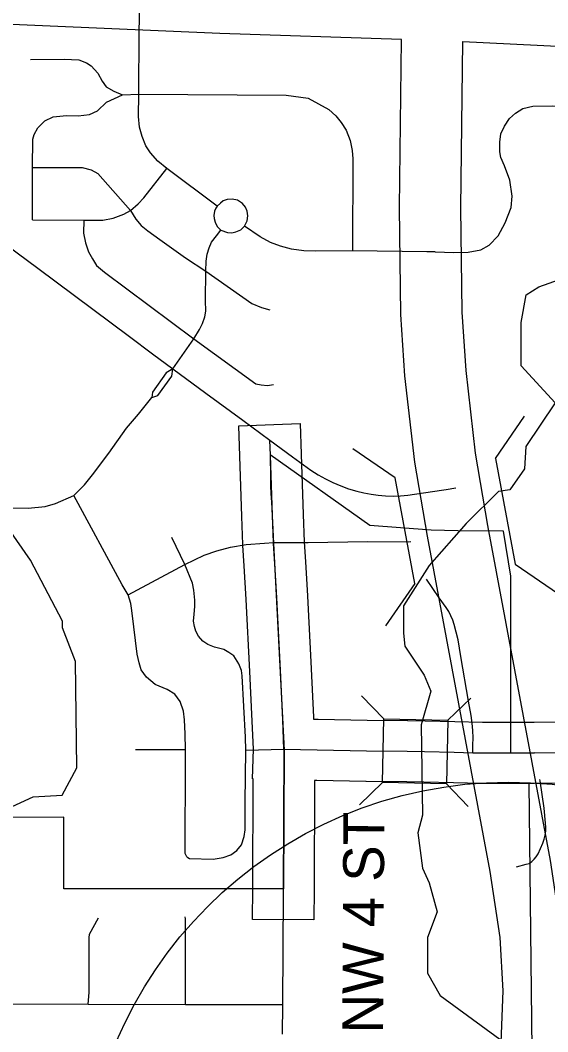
# Model space of a CAD drawing. Extents: x -1403959 to 81668, y -1400582 to 11018.
# Drawn here: x 7143.8 to 7193.8, y 8918.5 to 9014.3 of the extents above; entities that cross this region are included whole.
import ezdxf

# ---------------------------------------------------------------- set-up
doc = ezdxf.new("R2010")
doc.units = 0
for name, color, linetype in [('tdCiCityDivCarto', 7, 'Continuous'), ('tdCiCoBndryTxt', 7, 'Continuous'), ('tdCiRRCL', 7, 'Continuous'), ('tdCiRROwnerTxt', 7, 'Continuous'), ('tdCiSecText', 7, 'Continuous'), ('tdCiSectLine', 7, 'Continuous'), ('tdCiSectTwpRng', 7, 'Continuous'), ('tdCiUABTitleFrame', 7, 'Continuous'), ('tdCoCityStreetMajor', 7, 'Continuous'), ('tdCoDivCarto', 7, 'Continuous'), ('tdCoSectNmbr', 7, 'Continuous'), ('tdCoSurfAsphalt', 7, 'Continuous'), ('tdCoSurfBitum', 7, 'Continuous'), ('tdCoSurfEarth', 7, 'Continuous')]:
    doc.layers.add(name, color=color, linetype=linetype)

msp = doc.modelspace()

# ---------------------------------------------------------------- linework, layer by layer
at = {"layer": 'tdCiCityDivCarto'}
for points in [[(7167.778, 8964.815), (7171.079, 8964.827), (7176.672, 8964.923), (7180.581, 8964.9), (7180.795, 8964.923)], [(7186.659, 8944.905), (7186.659, 8945.603), (7186.677, 8946.308), (7186.659, 8947.013), (7186.605, 8947.716), (7186.516, 8948.415), (7186.26, 8949.774), (7185.525, 8954.024), (7185.269, 8955.59), (7184.886, 8957.045), (7184.756, 8957.473), (7184.586, 8957.887), (7184.379, 8958.284), (7184.135, 8958.659), (7183.479, 8959.57), (7182.264, 8961.353)], [(7190.802, 8934.092), (7191.702, 8934.325), (7191.988, 8934.399), (7192.246, 8934.582), (7192.475, 8934.8), (7192.672, 8935.048), (7192.831, 8935.322), (7193.292, 8936.339), (7193.429, 8936.701), (7193.524, 8937.076), (7193.575, 8937.46), (7193.583, 8937.847), (7193.546, 8938.232), (7193.403, 8939.647), (7193.028, 8942.224)], [(7193.028, 8942.224), (7193.007, 8942.37)], [(7168.632, 8918.235), (7168.67, 8921.045), (7168.717, 8931.563), (7168.719, 8931.991)]]:
    msp.add_lwpolyline(points, dxfattribs=at)
at = {"layer": 'tdCiCoBndryTxt'}
for points in [[(7168.719, 8931.991), (7168.778, 8945.153), (7168.774, 8945.249), (7168.67, 8948.024), (7168.445, 8952.729), (7168.101, 8959.588), (7167.911, 8962.811), (7167.781, 8964.731), (7167.778, 8964.815), (7167.687, 8967.395), (7167.492, 8973.096)], [(7168.774, 8945.249), (7171.931, 8945.174), (7176.594, 8945.075), (7180.444, 8945.041), (7182.071, 8945.008), (7184.886, 8944.947), (7186.659, 8944.905), (7187.538, 8944.884), (7188.771, 8944.887)], [(7190.258, 8944.892), (7190.264, 8944.892)], [(7190.258, 8944.892), (7190.258, 8944.892)], [(7190.264, 8944.892), (7192.488, 8944.899), (7194.719, 8944.916), (7198.135, 8944.942), (7200.657, 8944.875), (7204.341, 8944.743), (7205.09, 8944.716), (7206.698, 8944.66), (7207.943, 8944.56)]]:
    msp.add_lwpolyline(points, dxfattribs=at)
at = {"layer": 'tdCiRRCL'}
msp.add_lwpolyline([(7197.286, 8944.864), (7192.488, 8944.899), (7190.258, 8944.846), (7190.268, 8961.648), (7189.577, 8965.885), (7185.25, 8965.917), (7182.719, 8966.006), (7176.9, 8966.429), (7167.459, 8973.12), (7167.482, 8970.989), (7167.486, 8970.445), (7167.506, 8970.091), (7167.56, 8969.008), (7167.578, 8968.669), (7167.781, 8964.731), (7168.778, 8945.153), (7168.718, 8931.991), (7147.908, 8931.991), (7147.921, 8938.8), (7141.827, 8938.747)], dxfattribs=at)
at = {"layer": 'tdCiRROwnerTxt'}
for points in [[(7188.771, 8944.887), (7189.231, 8944.889)], [(7189.231, 8944.889), (7189.743, 8944.891), (7190.258, 8944.892)]]:
    msp.add_lwpolyline(points, dxfattribs=at)
at = {"layer": 'tdCiSecText'}
for points in [[(7176.13, 8950.296), (7178.226, 8948.113), (7184.276, 8947.99)], [(7186.458, 8950.085), (7184.276, 8947.99), (7184.152, 8941.94)], [(7175.92, 8939.968), (7178.102, 8942.063), (7178.226, 8948.113)], [(7186.203, 8939.804), (7184.152, 8941.94), (7178.102, 8942.063)]]:
    msp.add_lwpolyline(points, dxfattribs=at)
at = {"layer": 'tdCiSectLine'}
msp.add_lwpolyline([(7198.108, 8942.04), (7192.51, 8941.998), (7192.497, 8941.998), (7187.548, 8941.982), (7187.538, 8941.982), (7187.469, 8941.983), (7184.819, 8942.046), (7182.01, 8942.107), (7180.402, 8942.14), (7176.569, 8942.173), (7176.532, 8942.173), (7171.869, 8942.273), (7171.862, 8942.273), (7171.667, 8942.278), (7171.621, 8931.978), (7171.608, 8929.076), (7165.804, 8929.102), (7165.817, 8932.004), (7165.864, 8942.415), (7165.805, 8942.416), (7165.871, 8945.228), (7165.77, 8947.9), (7165.547, 8952.587), (7165.203, 8959.43), (7165.015, 8962.627), (7164.886, 8964.534), (7164.885, 8964.541), (7164.881, 8964.629), (7164.787, 8967.293), (7164.787, 8967.295), (7164.591, 8972.997), (7164.492, 8975.897), (7170.292, 8976.096), (7170.392, 8973.196), (7170.587, 8967.495), (7170.679, 8964.88), (7170.806, 8963.007), (7170.807, 8963), (7170.808, 8962.981), (7170.998, 8959.758), (7170.999, 8959.733), (7171.344, 8952.875), (7171.344, 8952.867), (7171.564, 8948.258), (7171.565, 8948.258), (7171.571, 8948.085), (7171.996, 8948.075), (7176.638, 8947.976), (7180.469, 8947.943), (7180.504, 8947.943), (7182.13, 8947.909), (7182.133, 8947.909), (7184.948, 8947.849), (7184.956, 8947.848), (7187.569, 8947.786), (7192.472, 8947.801), (7198.113, 8947.844)], dxfattribs=at)
at = {"layer": 'tdCiSectTwpRng'}
for points in [[(7162.432, 8996.701), (7157.671, 9000.266), (7156.828, 9000.971), (7156.142, 9001.745), (7155.703, 9002.423), (7155.351, 9003.317), (7155.096, 9004.179), (7154.984, 9005.192), (7155.026, 9007.33), (7155.043, 9013.193), (7155.134, 9015.923), (7155.134, 9016.247)], [(7144.761, 9010.6), (7147.962, 9010.64), (7149.347, 9010.582), (7150.057, 9010.302), (7150.503, 9010.012), (7151.133, 9009.319), (7151.554, 9008.551), (7151.932, 9008.005), (7152.664, 9007.614), (7153.476, 9007.269)], [(7122.38, 9007.941), (7122.78, 9007.539), (7126.425, 9004.81), (7129.911, 9002.232), (7131.406, 9001.127), (7133.976, 8999.254), (7134.852, 8998.616), (7135.623, 8998.054), (7141.501, 8993.742), (7145.451, 8990.822), (7154.133, 8984.334), (7156.328, 8982.712), (7158.262, 8981.288), (7161.385, 8978.991), (7164.876, 8976.408)], [(7144.961, 8995.403), (7144.951, 8997.752), (7144.961, 9000.362), (7144.989, 9003.037), (7145.1, 9003.501), (7145.462, 9004.133), (7146.112, 9004.783), (7146.92, 9005.182), (7148.174, 9005.303), (7149.27, 9005.275), (7150.357, 9005.396), (7151.109, 9005.749), (7151.973, 9006.561), (7153.476, 9007.269), (7155.026, 9007.33)], [(7155.026, 9007.33), (7168.974, 9007.235), (7171.049, 9006.938), (7173.031, 9005.87), (7173.689, 9005.27), (7174.199, 9004.631), (7174.669, 9003.89), (7175.03, 9002.922), (7175.243, 9001.994), (7175.301, 9001.187), (7175.269, 8992.467)], [(7183.08, 8992.371), (7184.847, 8992.312), (7186.207, 8992.344), (7187.424, 8992.552), (7188.192, 8993), (7189.056, 8993.881), (7189.712, 8995.113), (7190.288, 8996.585), (7190.368, 8997.642), (7190.16, 8999.162), (7189.664, 9000.523), (7189.296, 9001.323), (7189.2, 9001.867), (7189.2, 9002.763), (7189.296, 9003.563), (7189.648, 9004.284), (7190.144, 9005.004), (7190.689, 9005.516), (7191.409, 9005.964), (7192.337, 9006.188), (7194.178, 9006.22), (7201.428, 9006.14), (7205.984, 9006.088)], [(7144.961, 9000.362), (7149.66, 9000.371), (7150.514, 9000.158), (7151.155, 8999.814), (7154.239, 8996.285)], [(7149.827, 8995.375), (7151.616, 8995.388), (7152.591, 8995.578), (7153.592, 8995.958), (7154.239, 8996.285), (7154.972, 8996.908), (7155.504, 8997.503), (7157.671, 9000.266)], [(7162.432, 8996.701), (7162.304, 8996.502), (7162.205, 8996.238), (7162.138, 8995.832), (7162.166, 8995.545), (7162.253, 8995.187), (7162.43, 8994.789), (7162.799, 8994.442), (7163.438, 8994.21), (7163.839, 8994.186), (7164.227, 8994.271), (7164.701, 8994.458), (7165.016, 8994.788)], [(7165.026, 8994.798), (7165.026, 8994.798), (7165.3, 8995.301), (7165.355, 8995.79), (7165.29, 8996.215), (7165.132, 8996.606), (7164.838, 8996.958), (7164.364, 8997.257), (7163.866, 8997.37), (7163.38, 8997.349), (7163.01, 8997.193), (7162.757, 8996.994), (7162.432, 8996.701)], [(7154.239, 8996.285), (7154.758, 8995.459), (7155.244, 8994.882), (7155.878, 8994.35), (7157.021, 8993.535), (7159.436, 8991.817), (7161.368, 8990.543)], [(7144.961, 8995.403), (7149.827, 8995.375)], [(7149.827, 8995.375), (7149.791, 8994.158), (7149.981, 8993.229), (7150.271, 8992.388), (7150.626, 8991.715), (7151.029, 8991.085), (7151.764, 8990.439), (7160.234, 8984.124)], [(7165.016, 8994.788), (7165.026, 8994.798)], [(7183.08, 8992.371), (7182.287, 8992.371), (7175.269, 8992.467), (7171.767, 8992.441), (7170.653, 8992.467), (7169.474, 8992.629), (7168.451, 8992.901), (7167.493, 8993.257), (7166.529, 8993.797), (7165.026, 8994.798)], [(7158.262, 8981.288), (7160.234, 8984.124), (7160.783, 8985.012), (7161.068, 8985.584), (7161.263, 8986.203), (7161.368, 8986.762), (7161.354, 8987.764), (7161.368, 8990.543), (7161.401, 8991.496), (7161.493, 8992.166), (7161.681, 8992.749), (7161.922, 8993.278), (7162.378, 8993.889), (7162.799, 8994.442)], [(7161.368, 8990.543), (7165.728, 8987.479), (7166.644, 8987.083), (7167.442, 8986.889)], [(7160.234, 8984.124), (7166.095, 8979.864), (7166.614, 8979.758), (7167.216, 8979.706), (7167.78, 8979.796)], [(7156.264, 8978.573), (7156.82, 8978.751), (7158.155, 8980.576), (7158.262, 8981.288)], [(7158.262, 8981.288), (7157.621, 8980.909), (7156.308, 8979.063), (7156.264, 8978.573)], [(7130.108, 8968.161), (7135.672, 8968.127), (7144.539, 8968.072), (7146.163, 8968.25), (7147.142, 8968.517), (7148.855, 8969.274), (7149.874, 8970.305), (7150.635, 8971.232), (7152.17, 8973.301), (7153.861, 8975.659), (7154.995, 8976.994), (7156.264, 8978.573)], [(7164.876, 8976.408), (7167.443, 8974.51), (7169.572, 8972.96), (7171.327, 8971.682), (7171.999, 8971.252), (7172.694, 8970.86), (7173.41, 8970.508), (7174.144, 8970.196), (7174.895, 8969.926), (7175.659, 8969.697), (7176.334, 8969.526), (7177.017, 8969.393), (7177.707, 8969.299), (7178.402, 8969.244), (7179.098, 8969.228), (7179.794, 8969.252), (7180.487, 8969.316), (7183.693, 8969.773), (7184.141, 8969.851), (7185.044, 8970.007)], [(7167.491, 8973.118), (7167.443, 8974.51)], [(7159.56, 8935.038), (7159.43, 8935.36), (7159.422, 8935.826), (7159.457, 8943.724), (7159.433, 8945.203), (7159.409, 8946.706), (7159.362, 8948.017), (7159.266, 8948.852), (7158.932, 8949.759), (7158.431, 8950.451), (7157.716, 8950.904), (7156.571, 8951.381), (7155.76, 8952.049), (7155.259, 8952.764), (7155.044, 8953.432), (7154.853, 8954.243), (7154.567, 8956.819), (7154.376, 8958.37), (7154.257, 8959.038), (7154.016, 8959.88), (7153.448, 8960.819), (7148.855, 8969.274)], [(7159.387, 8962.741), (7158.165, 8965.295)], [(7154.016, 8959.88), (7159.387, 8962.741), (7161.2, 8963.614), (7162.401, 8964.029), (7163.711, 8964.378), (7165.196, 8964.64), (7166.921, 8964.771), (7167.778, 8964.815)], [(7159.56, 8935.038), (7159.84, 8934.867), (7162.057, 8934.826), (7163.006, 8934.958), (7163.751, 8935.232), (7164.299, 8935.637), (7164.752, 8936.186), (7165.015, 8936.973), (7165.11, 8937.593), (7165.11, 8940.17), (7165.154, 8945.153), (7165.134, 8946.372), (7164.812, 8952.186), (7164.741, 8952.696), (7164.496, 8953.334), (7164.01, 8954.083), (7163.565, 8954.387), (7163.079, 8954.67), (7162.208, 8954.893), (7161.56, 8955.156), (7161.095, 8955.46), (7160.69, 8955.946), (7160.426, 8956.412), (7160.285, 8956.857), (7160.204, 8957.383), (7160.265, 8958.031), (7160.325, 8958.76), (7160.325, 8959.368), (7160.244, 8960.299), (7160.123, 8960.967), (7159.387, 8962.741)], [(7154.717, 8945.215), (7159.433, 8945.203)], [(7165.154, 8945.153), (7168.774, 8945.249)]]:
    msp.add_lwpolyline(points, dxfattribs=at)
at = {"layer": 'tdCiUABTitleFrame'}
for points in [[(7150.24, 8921.071), (7150.321, 8922.169), (7150.321, 8927.353), (7150.341, 8927.7), (7151.199, 8929.251)], [(7159.432, 8921.045), (7159.432, 8929.154), (7159.428, 8929.333)], [(7138.327, 8920.6), (7138.888, 8920.967), (7139.515, 8921.098), (7150.24, 8921.071), (7159.432, 8921.045), (7168.67, 8921.045)]]:
    msp.add_lwpolyline(points, dxfattribs=at)
at = {"layer": 'tdCoCityStreetMajor'}
msp.add_lwpolyline([(7191.968, 8941.988), (7192.239, 8916.751)], dxfattribs=at)
at = {"layer": 'tdCoDivCarto'}
for points in [[(7185.027, 8799.642), (7186.281, 8832.283), (7186.821, 8848.276), (7187.432, 8863.543), (7189.326, 8916.62), (7189.526, 8922.327), (7189.26, 8927.394), (7188.305, 8933.643), (7182.359, 8965.414), (7181.165, 8972.426), (7180.234, 8980.619), (7179.845, 8986.428), (7179.716, 8996.572), (7179.899, 9012.492), (7162.691, 9013.072), (7140.766, 9014.009), (7129.82, 9014.135), (7107.339, 9013.346), (7096.112, 9012.998), (7082.349, 9011.896), (7070.339, 9010.231), (7046.093, 9005.672)], [(7190.826, 8799.414), (7192.082, 8832.085), (7192.619, 8848.003), (7193.233, 8863.36), (7195.125, 8916.363), (7195.331, 8922.368), (7195.038, 8927.966), (7194.014, 8934.683), (7188.075, 8966.423), (7186.904, 8973.298), (7186.015, 8981.132), (7185.644, 8986.665), (7185.52, 8996.555), (7185.701, 9012.297), (7202.972, 9011.458), (7227.655, 9011.075), (7278.262, 9010.674), (7284.835, 9010.633), (7284.559, 8988.925), (7284.459, 8960.033)]]:
    msp.add_lwpolyline(points, dxfattribs=at)
at = {"layer": 'tdCoSurfAsphalt'}
msp.add_circle((7190.039, 8901.788), 40.327, dxfattribs=at)
at = {"layer": 'tdCoSurfBitum'}
for points in [[(7194.443, 8978.056), (7191.238, 8981.57), (7191.24, 8985.692), (7191.699, 8988.287), (7192.922, 8989.049), (7196.282, 8990.268)], [(7194.443, 8978.056), (7191.692, 8973.936), (7191.538, 8971.799), (7190.163, 8969.815), (7189.094, 8969.663), (7186.038, 8966.612), (7182.523, 8962.645), (7180.078, 8958.83), (7180.077, 8956.235), (7180.229, 8955.013), (7182.06, 8952.264), (7182.67, 8950.737), (7181.752, 8947.531), (7181.901, 8938.981), (7181.441, 8937.303), (7181.898, 8933.944), (7182.508, 8932.569), (7183.27, 8929.821), (7182.353, 8927.379), (7182.35, 8924.02), (7183.571, 8921.882), (7189.219, 8917.755)], [(7143.034, 8939.811), (7145.021, 8940.723), (7147.771, 8940.869), (7149.15, 8943.462), (7149.017, 8953.538), (7147.802, 8956.747), (7147.803, 8957.358), (7144.76, 8963.166), (7141.867, 8967.295)]]:
    msp.add_lwpolyline(points, dxfattribs=at)
at = {"layer": 'tdCoSurfEarth'}
for p, q in [((7188.8, 8972.794), (7191.561, 8976.813)), ((7179.305, 8970.94), (7175.285, 8973.702)), ((7188.8, 8972.794), (7190.658, 8962.775)), ((7181.159, 8960.941), (7179.305, 8970.94)), ((7190.658, 8962.775), (7194.759, 8959.959)), ((7181.159, 8960.941), (7178.397, 8956.924))]:
    msp.add_line(p, q, dxfattribs=at)

# ---------------------------------------------------------------- texts
at = {"layer": 'tdCoSectNmbr'}
msp.add_text('NW 4 ST', height=3.8691, rotation=89.68829, dxfattribs=at).set_placement((7178.162, 8918.29))

doc.saveas('drawing.dxf')
